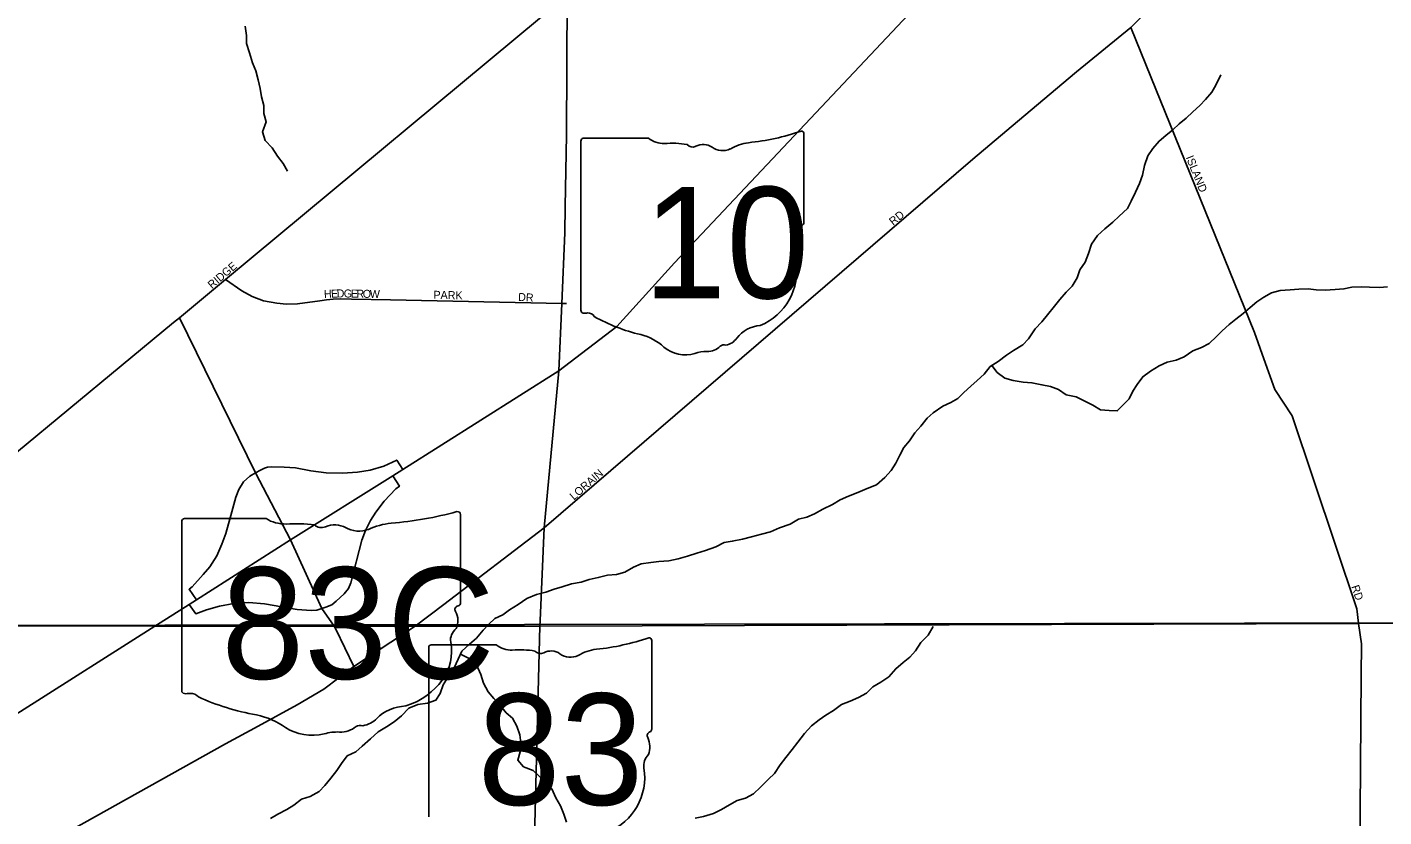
# Model space of a CAD drawing. Extents: x 1857828 to 2277390, y 930619 to 1324581.
# Drawn here: x 2097229 to 2105704, y 1220103 to 1225034 of the extents above; entities that cross this region are included whole.
import ezdxf

# ---------------------------------------------------------------- set-up
doc = ezdxf.new("R2010")
doc.units = 0
for name, color, linetype in [('GM_X_City_Street', 7, 'Continuous'), ('GM_X_City_Street_Text', 7, 'Continuous'), ('GM_X_Corporation', 7, 'Continuous'), ('GM_X_County_Road', 7, 'Continuous'), ('GM_X_Interchange_Ramps', 7, 'Continuous'), ('GM_X_Minor_River', 7, 'Continuous'), ('GM_X_State_Location', 7, 'Continuous'), ('GM_X_State_Route', 7, 'Continuous'), ('GM_X_State_Shield', 7, 'Continuous'), ('GM_X_Township', 7, 'Continuous'), ('GM_X_Township_Road', 7, 'Continuous')]:
    doc.layers.add(name, color=color, linetype=linetype)

msp = doc.modelspace()

# ---------------------------------------------------------------- linework, layer by layer
at = {"layer": 'GM_X_City_Street'}
for points in [[(2100458.6, 1221906.8), (2103135.8, 1224209), (2103454.8, 1224477.9), (2103783.7, 1224754.9), (2104122.7, 1225031.9), (2106082.7, 1226990.8), (2106516, 1227458), (2108014.6, 1229126.6)], [(2098144, 1223190), (2098179.8, 1223219.5), (2098467.1, 1223458.5), (2100602, 1225234.5)], [(2105545.1, 1221313.1), (2105535.1, 1221401.2), (2105130.6, 1222607.3), (2105022, 1222772), (2104954.9, 1222962.2), (2104896, 1223128.4), (2104122.7, 1225031.9)], [(2098467.1, 1223458.5), (2098569, 1223387.6), (2098634.8, 1223351.2), (2098704.7, 1223324.9), (2098788.7, 1223310.5), (2098848.7, 1223304.2), (2098916.8, 1223306), (2099056.9, 1223325.4), (2099099, 1223331.2), (2099141, 1223335.1), (2099187, 1223336.9), (2099255.1, 1223336.6), (2099499.1, 1223331.6), (2100568, 1223308.2), (2100598.3, 1223307.5)], [(2095937.5, 1221371.4), (2096179.4, 1221567.1), (2098144, 1223190)]]:
    msp.add_lwpolyline(points, dxfattribs=at)
at = {"layer": 'GM_X_Corporation'}
msp.add_lwpolyline([(2113906.2, 1245908.9), (2113890.9, 1243217.2), (2113849.1, 1234218.1), (2113829.3, 1229946.4), (2113744.8, 1221267.2), (2112015.1, 1221289.3), (2108462.7, 1221311.6), (2108435.6, 1221318.7), (2108389.2, 1221316.1), (2108204.3, 1221319.4), (2095838.9, 1221294.6), (2094008.8, 1221306.3), (2090317.5, 1221329.8), (2090283.5, 1221329.8), (2090249.5, 1221329.8), (2087936.7, 1221317.6), (2086892.2, 1221272.8), (2087018.7, 1245699), (2100580.4, 1245842), (2107567, 1245842.9)], close=True, dxfattribs=at)
at = {"layer": 'GM_X_County_Road'}
msp.add_lwpolyline([(2105534.8, 1207623.1), (2105534.8, 1207623.1), (2105525.3, 1212653.6), (2105522.1, 1215468.9), (2105522.1, 1215613.6), (2105562.3, 1220985.9), (2105564.1, 1221183.6), (2105545.4, 1221310.7), (2105545.1, 1221313.1)], dxfattribs=at)
at = {"layer": 'GM_X_Interchange_Ramps'}
for points in [[(2099576.7, 1222271.7), (2099537.3, 1222330.3), (2099457.6, 1222292.1), (2099371.8, 1222267.7), (2099291.7, 1222255), (2099199.8, 1222248.1), (2099096.1, 1222250.8), (2099002, 1222263.4), (2098905.8, 1222281.9), (2098835.4, 1222286.9), (2098754.5, 1222288.4), (2098731.3, 1222286), (2098711.4, 1222280.4), (2098686, 1222268.1), (2098655.5, 1222250.2)], [(2098655.5, 1222250.2), (2098620.7, 1222229.7), (2098580, 1222194), (2098551.2, 1222146.7), (2098532.2, 1222099.5), (2098507.8, 1222007.2), (2098470.2, 1221871.7), (2098445.5, 1221804.8), (2098413.1, 1221732), (2098370.8, 1221663), (2098328.3, 1221615.5), (2098258.8, 1221538.4), (2098240.3, 1221523.8), (2098286.5, 1221458.7)], [(2099069.9, 1221403.4), (2099094.1, 1221411.2), (2099131.7, 1221425.8), (2099160, 1221448.9), (2099208.4, 1221494.5), (2099235.5, 1221528.1), (2099250.7, 1221563.5), (2099320, 1221830.5), (2099342.8, 1221891.5), (2099373.5, 1221952.5), (2099406.1, 1222005.7), (2099460.1, 1222074.9), (2099531.7, 1222150.1), (2099554.1, 1222167.5), (2099513.6, 1222232)], [(2098240.4, 1221429.3), (2098281.9, 1221370.7), (2098348.5, 1221394.6), (2098430.4, 1221419), (2098520.2, 1221435.7), (2098614.1, 1221440.7), (2098712.1, 1221432), (2098916, 1221397.2), (2099002.2, 1221390.3), (2099038.4, 1221393.3), (2099069.9, 1221403.4)]]:
    msp.add_lwpolyline(points, dxfattribs=at)
at = {"layer": 'GM_X_Minor_River'}
for points in [[(2098589.9, 1225039.9), (2098598.3, 1224981.7), (2098598.6, 1224931.4), (2098618.9, 1224873.3), (2098637.3, 1224811.1), (2098657.6, 1224761), (2098672, 1224704.8), (2098684.3, 1224650.7), (2098692.6, 1224598.5), (2098707, 1224544.3), (2098707.2, 1224494.1), (2098721.5, 1224443.9), (2098699.8, 1224381.5), (2098716.1, 1224327.4), (2098758.5, 1224281.4), (2098792.9, 1224229.4), (2098827.2, 1224183.4), (2098855.6, 1224135.3)], [(2103601.7, 1223237.7), (2103645.5, 1223292.3), (2103679.4, 1223332.7), (2103719.2, 1223379.1), (2103757.1, 1223417.5), (2103786.9, 1223467.9), (2103804.7, 1223518.3), (2103838.6, 1223566.7), (2103858.3, 1223621.1), (2103878.1, 1223679.5), (2103913.9, 1223733.9), (2103959.8, 1223774.4), (2104009.7, 1223816.9), (2104049.6, 1223853.3), (2104101.5, 1223901.8), (2104125.3, 1223948.2), (2104153.1, 1224004.6), (2104176.9, 1224057), (2104196.6, 1224109.4), (2104208.3, 1224169.7), (2104230.1, 1224230.1), (2104259.9, 1224276.5), (2104299.8, 1224323), (2104341.7, 1224357.4), (2104385.6, 1224393.8), (2104425.5, 1224430.2), (2104469.5, 1224466.7), (2104509.4, 1224505.1), (2104553.3, 1224545.5), (2104589.2, 1224581.9), (2104629, 1224628.4), (2104654.8, 1224672.8), (2104684.6, 1224737.2)], [(2103254.2, 1222920.4), (2103288.8, 1222878.2), (2103337.1, 1222842.3), (2103387.3, 1222826.6), (2103451.5, 1222816.9), (2103505.7, 1222813.2), (2103567.9, 1222801.5), (2103622.2, 1222789.8), (2103670.4, 1222772), (2103718.7, 1222738.1), (2103780.9, 1222726.4), (2103831.2, 1222700.6), (2103885.5, 1222672.8), (2103933.8, 1222645), (2103988, 1222641.3), (2104038.1, 1222637.6), (2104074, 1222674), (2104111.9, 1222712.4), (2104135.7, 1222760.8), (2104163.6, 1222803.1), (2104197.4, 1222851.5), (2104245.4, 1222886), (2104299.4, 1222918.5), (2104349.4, 1222942.9), (2104405.5, 1222955.3), (2104455.5, 1222975.7), (2104511.4, 1223012.2), (2104565.5, 1223034.6), (2104611.5, 1223059), (2104657.4, 1223101.5), (2104693.3, 1223137.8), (2104737.2, 1223178.3), (2104779.1, 1223210.7), (2104825, 1223247.1), (2104869, 1223283.6), (2104910.9, 1223318), (2104954.9, 1223348.4), (2105000.8, 1223374.8), (2105056.9, 1223389.2), (2105119.1, 1223393.6), (2105173.2, 1223397.9), (2105231.3, 1223400.3), (2105281.5, 1223394.6), (2105337.7, 1223390.9), (2105399.8, 1223395.3), (2105454, 1223399.6), (2105504, 1223410), (2105564.2, 1223412.4), (2105614.4, 1223410.7), (2105676.5, 1223409), (2105726.7, 1223413.4)], [(2098851.2, 1220148.8), (2098895.2, 1220175.2), (2098943.1, 1220213.6), (2098997.1, 1220230.1), (2099053.1, 1220260.5), (2099089, 1220298.9), (2099126.9, 1220343.3), (2099162.7, 1220391.8), (2099192.6, 1220436.2), (2099228.4, 1220482.6), (2099282.4, 1220509.1), (2099322.3, 1220543.5), (2099374.2, 1220590), (2099422.1, 1220634.5), (2099474.1, 1220664.9), (2099522.1, 1220695.4), (2099568, 1220733.8), (2099613.9, 1220780.3), (2099669.9, 1220804.8), (2099730, 1220813.2), (2099782.1, 1220831.6), (2099809.9, 1220873.9), (2099827.7, 1220926.3), (2099859.5, 1220976.7), (2099897.3, 1221033.2), (2099921.1, 1221087.6), (2099944.9, 1221138), (2099992.8, 1221180.5), (2100036.7, 1221218.9), (2100076.5, 1221267.4), (2100112.4, 1221305.8), (2100150.3, 1221342.1), (2100200.3, 1221364.6), (2100242.3, 1221395), (2100296.3, 1221429.4), (2100350.2, 1221465.9), (2100410.2, 1221490.4), (2100468.3, 1221504.8), (2100520.4, 1221525.2), (2100570.4, 1221539.6), (2100628.5, 1221558), (2100690.6, 1221568.5), (2100738.6, 1221584.8), (2100796.7, 1221597.2), (2100854.8, 1221611.6), (2100911, 1221616), (2100963, 1221630.4), (2101017, 1221662.9), (2101065, 1221683.2), (2101125.1, 1221691.6), (2101175.3, 1221698), (2101237.4, 1221702.4), (2101295.5, 1221714.8), (2101353.6, 1221731.2), (2101411.6, 1221749.6), (2101465.7, 1221766.1), (2101531.8, 1221788.6), (2101583.8, 1221815), (2101633.8, 1221823.3), (2101698, 1221835.8), (2101754, 1221852.2), (2101816.1, 1221868.6), (2101872.2, 1221883), (2101928.2, 1221907.5), (2101994.3, 1221930), (2102046.2, 1221962.4), (2102100.3, 1221974.8), (2102146.4, 1221995.2), (2102198.3, 1222023.7), (2102260.4, 1222052.2), (2102308.3, 1222082.6), (2102360.3, 1222105), (2102418.4, 1222127.5), (2102476.4, 1222153.9), (2102534.4, 1222176.4), (2102586.4, 1222220.9), (2102626.2, 1222265.4), (2102656.1, 1222311.8), (2102679.8, 1222362.1), (2102705.7, 1222408.5), (2102741.5, 1222450.9), (2102773.4, 1222501.3), (2102811.2, 1222541.8), (2102851.1, 1222592.2), (2102889, 1222626.6), (2102948.9, 1222667.2), (2102999, 1222689.6), (2103042.9, 1222716), (2103080.9, 1222752.3), (2103122.8, 1222792.8), (2103162.7, 1222827.2), (2103206.6, 1222867.6), (2103244.4, 1222914.1), (2103294.4, 1222946.5), (2103346.3, 1222985), (2103390.3, 1223015.4), (2103448.3, 1223049.9), (2103484.2, 1223088.3), (2103525.9, 1223150.9), (2103567.8, 1223193.3), (2103601.7, 1223237.7)], [(2101402.6, 1220093.9), (2101454.7, 1220104.3), (2101516.7, 1220122.7), (2101566.7, 1220149.1), (2101616.7, 1220177.6), (2101664.7, 1220204), (2101716.8, 1220218.4), (2101766.8, 1220246.8), (2101810.7, 1220287.3), (2101860.5, 1220337.8), (2101896.4, 1220374.2), (2101932.2, 1220426.6), (2101968.1, 1220473.1), (2102007.9, 1220523.6), (2102043.8, 1220570), (2102085.6, 1220622.5), (2102127.5, 1220670.9), (2102175.4, 1220709.4), (2102217.4, 1220737.8), (2102265.3, 1220766.2), (2102315.3, 1220804.7), (2102369.3, 1220825.1), (2102421.3, 1220847.5), (2102471.3, 1220876), (2102511.2, 1220914.4), (2102561.2, 1220942.8), (2102611.2, 1220977.3), (2102655, 1221027.8), (2102700.9, 1221066.2), (2102742.9, 1221100.6), (2102778.7, 1221139.1), (2102810.5, 1221191.5), (2102856.4, 1221238), (2102888.2, 1221290.4)], [(2099935.6, 1221118.3), (2099989.2, 1221092), (2100035.6, 1221052.1), (2100062, 1220992), (2100080.3, 1220937.8), (2100108.7, 1220883.8), (2100145, 1220841.8), (2100185.4, 1220795.8), (2100221.7, 1220751.8), (2100260, 1220717.9), (2100288.4, 1220667.9), (2100306.7, 1220615.7), (2100313, 1220565.5), (2100309.3, 1220509.2), (2100293.5, 1220456.9), (2100329.8, 1220414.9), (2100390.1, 1220391.2), (2100428.4, 1220355.2), (2100470.8, 1220315.3), (2100507.1, 1220277.4), (2100531.5, 1220221.2), (2100559.8, 1220171.2), (2100582.2, 1220119.1), (2100598.5, 1220068.9)], [(2098749.2, 1220091.9), (2098795.2, 1220120.3), (2098851.2, 1220148.8)]]:
    msp.add_lwpolyline(points, dxfattribs=at)
at = {"layer": 'GM_X_State_Route'}
for points in [[(2100549.8, 1222888.7), (2100912.3, 1223165.7), (2101272.1, 1223562.6), (2103310.5, 1225728.5), (2104085.3, 1226560.2), (2105866.7, 1228483.9), (2106586.1, 1229253.7), (2107271.9, 1230005.1), (2108388.2, 1231146), (2108447.2, 1231210.2)], [(2100590.1, 1223914.6), (2100597.6, 1224359.9), (2100602, 1225234.5), (2100596.7, 1225655.6), (2100596.5, 1225982.6), (2100626.5, 1228284.4), (2100639.5, 1228492.3), (2100642, 1228580), (2100642, 1228616.1)], [(2100549.8, 1222888.7), (2100568, 1223308.2), (2100587.3, 1223749.8), (2100590.1, 1223914.6)], [(2098873.9, 1221832.6), (2098655.5, 1222250.2), (2098179.8, 1223219.5)], [(2098873.9, 1221832.6), (2098873.9, 1221832.6), (2099513.6, 1222232), (2099576.7, 1222271.7), (2100549.8, 1222888.7)], [(2100458.6, 1221906.8), (2100549.8, 1222888.7)], [(2100458.6, 1221906.8), (2099831.1, 1221429.3)], [(2100433.7, 1221329.3), (2100458.6, 1221906.8)], [(2098059.5, 1221314.5), (2098240.4, 1221429.3), (2098286.5, 1221458.7), (2098873.9, 1221832.6)], [(2099156.7, 1221274.6), (2099147.7, 1221293.1), (2099069.9, 1221403.4), (2098873.9, 1221832.6)], [(2099831.1, 1221429.3), (2099651.8, 1221292.8), (2099269.2, 1221041)], [(2087877.3, 1214600.1), (2088088.5, 1214771.4), (2088370.6, 1215019.3), (2089277.1, 1215815.4), (2090400.3, 1216784.1), (2090911.8, 1217192.2), (2091280.2, 1217456), (2091993.8, 1217908.2), (2092859.9, 1218384.3), (2094049, 1218961.5), (2094939.9, 1219399.4), (2095662, 1219817.2), (2096319.9, 1220233.6), (2097187.2, 1220760.6), (2098026.6, 1221293.6), (2098059.5, 1221314.5)], [(2100227.8, 1208897.1), (2100254.8, 1212765.2), (2100269.4, 1214857.2), (2100432.1, 1221292.5), (2100433.7, 1221329.3)], [(2099269.2, 1221041), (2099156.7, 1221274.6)]]:
    msp.add_lwpolyline(points, dxfattribs=at)
at = {"layer": 'GM_X_State_Shield'}
for p, q in [((2102080.6, 1223814.4), (2102080.6, 1224367.1)), ((2100688.5, 1224322.7), (2100688.5, 1223266.1)), ((2101109.9, 1224340.9), (2100702.2, 1224340.9)), ((2102080.5, 1223814.5), (2102080.6, 1223814.4)), ((2099935.3, 1221438.4), (2099935.3, 1221991.1)), ((2098195.1, 1221946.8), (2098195.1, 1220890.1)), ((2098721.9, 1221964.9), (2098212.2, 1221964.9)), ((2099935.1, 1221438.5), (2099935.3, 1221438.4)), ((2099738.1, 1221159.2), (2099738.1, 1220102.5)), ((2100159.5, 1221177.3), (2099751.8, 1221177.3)), ((2101130.2, 1220650.8), (2101130.2, 1221203.5)), ((2101130.1, 1220650.9), (2101130.2, 1220650.8))]:
    msp.add_line(p, q, dxfattribs=at)
for centre, radius, start, end in [((2101584.7, 1225781.5), 1476.4, 275.84447, 288.90645), ((2102065.2, 1224369.4), 15.5, 351.86209, 97.738), ((2100704.4, 1224325), 16.1, 98.1301, 188.1301), ((2101207, 1224463.6), 156.4, 231.61951, 271.11188), ((2101258.8, 1223747.7), 561.6, 80.48669, 94.98827), ((2101386.3, 1224330.5), 45.1, 219.79206, 297.10237), ((2101452.6, 1224208.3), 93.8, 54.46668, 119.14113), ((2101573.7, 1224375.9), 112.9, 233.85621, 294.82819), ((2101773, 1224018.2), 297, 97.34618, 120.76885), ((2102077, 1223773.8), 24, 107.94398, 210.33697), ((2102064.1, 1223812.2), 16.6, 289.60381, 7.73413), ((2101924.5, 1223703.9), 144, 340.03296, 23.64957), ((2102136.2, 1223583.1), 104.8, 136.8065, 186.92959), ((2101667.4, 1223512.7), 369.3, 292.30889, 8.98584), ((2100704.6, 1223263.8), 16.3, 171.95839, 258.30661), ((2100707, 1223371.9), 124.2, 267.33899, 280.60386), ((2100732.4, 1223205.2), 44.8, 29.74838, 93.27175), ((2101297.7, 1224154.5), 1066.1, 240.41292, 257.1985), ((2100979.8, 1222791.4), 333.6, 47.18416, 75.83597), ((2101566.9, 1223163.7), 119.3, 282.87319, 323.27711), ((2101823.1, 1222969.5), 202.2, 94.40312, 142.57675), ((2101340.6, 1223199.9), 211.7, 230.70037, 286.29184), ((2101462.9, 1222834.6), 173.9, 85.69512, 111.20995), ((2101478.4, 1223120.8), 112.8, 268.77702, 315.54927), ((2101580.4, 1223018.4), 31.8, 65.75173, 132.64842), ((2099754, 1221161.4), 16.1, 98.1301, 188.1301), ((2100256.6, 1221300), 156.4, 231.61951, 271.11188), ((2100308.4, 1220584.1), 561.6, 80.48669, 94.98827), ((2100822.6, 1220854.6), 297, 97.34618, 120.76885), ((2100634.3, 1222617.9), 1476.4, 275.84447, 288.90645), ((2101114.8, 1221205.8), 15.5, 351.86209, 97.738), ((2100435.9, 1221166.9), 45.1, 219.79206, 297.10237), ((2100502.2, 1221044.8), 93.8, 54.46668, 119.14113), ((2100623.3, 1221212.3), 112.9, 233.85621, 294.82819), ((2101113.7, 1220648.6), 16.6, 289.60381, 7.73413), ((2101126.6, 1220610.2), 24, 107.94398, 210.33697), ((2100974.1, 1220540.3), 144, 340.03296, 23.64957), ((2101185.8, 1220419.5), 104.8, 136.8065, 186.92959), ((2100717, 1220349.2), 369.3, 292.30889, 8.98584)]:
    msp.add_arc(centre, radius, start, end, dxfattribs=at)
for centre, major_axis, start_param, end_param in [((2099315.4, 1223405.5), (1845.5, 0), 4.814394, 5.042369), ((2099916, 1221993.4), (19.4, 0), 6.141152, 7.989035), ((2098215.1, 1221949), (20.2, 0), 1.712693, 3.28349), ((2098843.2, 1222087.6), (195.5, 0), 4.042523, 4.731795), ((2098908.1, 1221371.7), (702, 0), 1.404758, 1.657858), ((2099067.4, 1221954.5), (56.4, 0), 3.836095, 5.185415), ((2099150.3, 1221832.4), (117.3, 0), 0.950623, 2.079405), ((2099301.6, 1221999.9), (141.1, 0), 4.081561, 5.145723), ((2099550.8, 1221642.2), (371.3, 0), 1.699011, 2.107814), ((2099930.8, 1221397.8), (30, 0), 1.883978, 3.671073), ((2099914.6, 1221436.2), (20.7, 0), 5.05454, 6.418171), ((2099740.1, 1221327.9), (180, 0), 5.934695, 6.695948), ((2100004.7, 1221207.1), (130.9, 0), 2.387724, 3.262537), ((2099418.8, 1221136.7), (461.6, 0), 5.101752, 6.440018), ((2098215.2, 1220887.8), (20.3, 0), 3.00124, 4.508301), ((2098218.3, 1220995.9), (155.2, 0), 4.665946, 4.897461), ((2098250.1, 1220829.2), (56, 0), 0.519207, 1.627899), ((2098956.7, 1221778.5), (1332.7, 0), 4.195997, 4.488961), ((2098559.3, 1220415.4), (417, 0), 0.823519, 1.323587), ((2099613.4, 1220593.5), (252.8, 0), 1.647645, 2.488434), ((2099010.3, 1220823.9), (264.6, 0), 4.026481, 4.996735), ((2099163.2, 1220458.6), (217.4, 0), 1.495662, 1.94098), ((2099182.5, 1220744.8), (141, 0), 4.691044, 5.507374), ((2099310.1, 1220642.5), (39.7, 0), 1.147584, 2.315152), ((2099293.1, 1220787.7), (149.1, 0), 4.937069, 5.64225)]:
    msp.add_ellipse(centre, major_axis=major_axis, ratio=0.8, start_param=start_param, end_param=end_param, dxfattribs=at)
at = {"layer": 'GM_X_Township'}
msp.add_lwpolyline([(2096180.7, 1221294.5), (2098026.6, 1221293.6), (2099147.7, 1221293.1), (2099651.8, 1221292.8), (2100432.1, 1221292.5), (2105545.4, 1221310.7), (2108204.3, 1221319.4), (2108389.2, 1221316.1), (2108408.7, 1221318.3), (2108435.6, 1221318.7), (2108462.7, 1221311.6), (2112015.1, 1221289.3), (2113746.9, 1221286.8), (2113771.3, 1218503.8), (2113755.3, 1217177.2), (2113747.1, 1216627.9), (2113721.2, 1214621.9), (2113721.8, 1212471), (2113684.1, 1207450.9)], dxfattribs=at)
at = {"layer": 'GM_X_Township_Road'}
msp.add_lwpolyline([(2091988, 1216924.6), (2096153.5, 1219265.3), (2098467.5, 1220557.9), (2098671.1, 1220669.6), (2098914.7, 1220801.5), (2099082.4, 1220900.9), (2099269.2, 1221041)], dxfattribs=at)

# ---------------------------------------------------------------- texts
at = {"layer": 'GM_X_City_Street_Text'}
for s, rotation, p in [('ISLAND', 292.01359, (2104465.4, 1224221.1)), ('RD', 38.66336, (2102638, 1223793.7)), ('RIDGE', 40.36517, (2098383.1, 1223397.7)), ('H', 2.44873, (2099083.8, 1223342.5)), ('E', 2.40528, (2099127.8, 1223344.4)), ('D', 0.83063, (2099162.6, 1223345.9)), ('G', 359.08195, (2099206.2, 1223346.5)), ('E', 358.96185, (2099250.1, 1223345.8)), ('R', 358.96055, (2099285.3, 1223345.2)), ('O', 358.95082, (2099324.9, 1223344.5)), ('W', 358.98538, (2099368.9, 1223343.7)), ('PARK', 358.78182, (2099766.4, 1223338.1)), ('DR', 356.98902, (2100294.7, 1223324.9)), ('LORAIN', 41.08419, (2100644.5, 1222077.4)), ('RD', 288.4386, (2105499.5, 1221540.9))]:
    msp.add_text(s, height=50, rotation=rotation, dxfattribs=at).set_placement(p)
at = {"layer": 'GM_X_State_Location'}
for s, p in [('s', (2101368.8, 1223724.2)), ('r', (2101368.8, 1223724.2)), ('s', (2099045.6, 1221348.2)), ('r', (2099045.6, 1221348.2)), ('s', (2100418.4, 1220560.6)), ('r', (2100418.4, 1220560.6))]:
    msp.add_text(s, height=1, dxfattribs=at).set_placement(p)
for s, p in [('10', (2101117, 1223651.4)), ('83C', (2098661.8, 1221271)), ('83', (2100166.6, 1220487.8))]:
    msp.add_text(s, height=1, rotation=0.00001, dxfattribs=at).set_placement(p)
at = {"layer": 'GM_X_State_Shield'}
for s, p in [('10', (2101078.8, 1223340.6)), ('83C', (2098441.9, 1220964.6)), ('83', (2100042.8, 1220177))]:
    msp.add_text(s, height=696.1, dxfattribs=at).set_placement(p)

doc.saveas('drawing.dxf')
